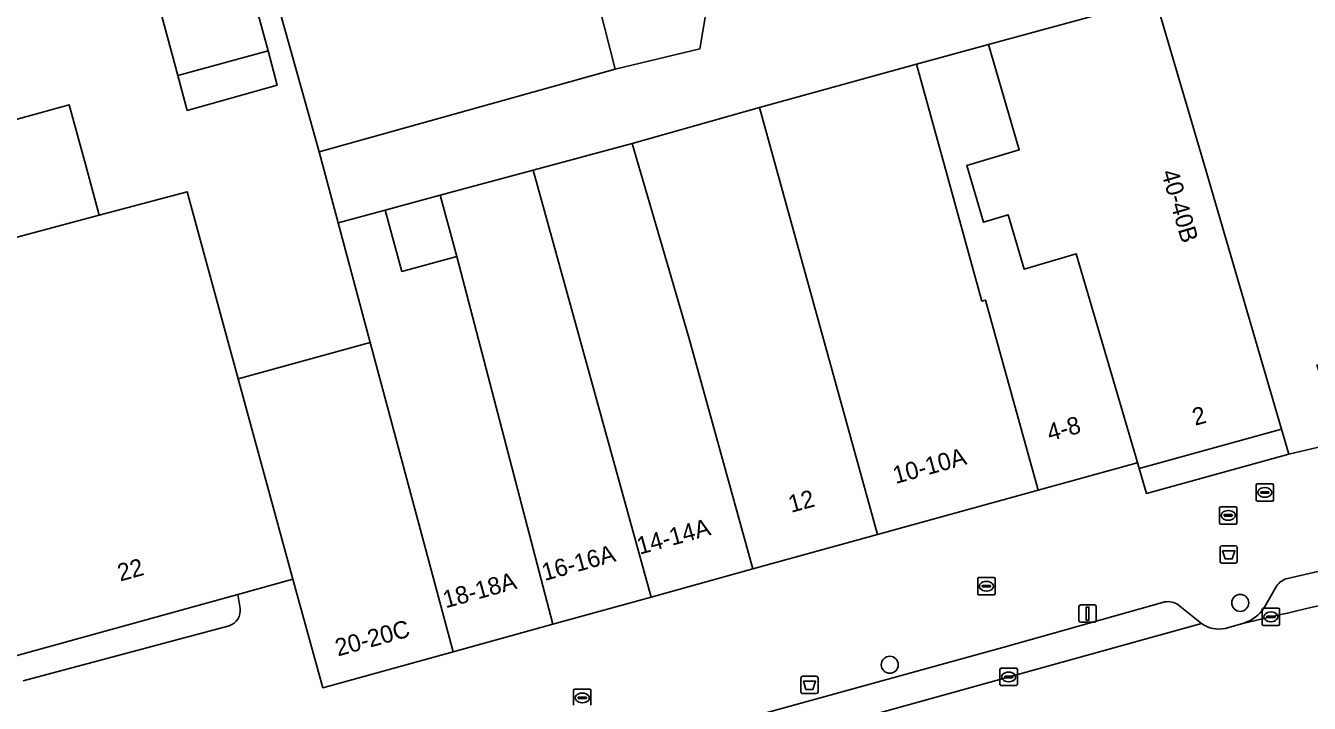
# Model space of a CAD drawing. Extents: x 159053 to 160042, y 380449 to 381423.
# Drawn here: x 159798.9 to 159872.8, y 381219.1 to 381258 of the extents above; entities that cross this region are included whole.
import ezdxf

# ---------------------------------------------------------------- set-up
doc = ezdxf.new("R2010")
doc.units = 0
for name, color, linetype in [('IMGEO_Afvalbak', 7, 'Continuous'), ('IMGEO_Boom', 7, 'Continuous'), ('IMGEO_Brandkraan', 7, 'Continuous'), ('IMGEO_Erf', 7, 'Continuous'), ('IMGEO_Kolk', 7, 'Continuous'), ('IMGEO_Lichtmast', 7, 'Continuous'), ('IMGEO_Pand', 7, 'Continuous'), ('IMGEO_Pand_nummerreeks', 7, 'Continuous'), ('IMGEO_Pand_overbouw', 7, 'Continuous'), ('IMGEO_Parkeervlak_open', 7, 'Continuous'), ('IMGEO_Rijbaan_lokaal_open', 7, 'Continuous'), ('IMGEO_Terreindeel_open', 7, 'Continuous'), ('IMGEO_Voetpad_open', 7, 'Continuous')]:
    doc.layers.add(name, color=color, linetype=linetype)

msp = doc.modelspace()

# ---------------------------------------------------------------- linework, layer by layer
at = {"layer": 'IMGEO_Afvalbak'}
for p, q in [((159867.683, 381227.221), (159867.683, 381228.021)), ((159867.683, 381228.021), (159867.683, 381227.221)), ((159867.783, 381228.121), (159868.573, 381228.121)), ((159868.573, 381228.121), (159867.783, 381228.121)), ((159868.673, 381228.021), (159868.673, 381227.221)), ((159868.673, 381227.221), (159868.673, 381228.021)), ((159868.573, 381227.121), (159867.783, 381227.121)), ((159867.783, 381227.121), (159868.573, 381227.121)), ((159843.552, 381219.708), (159843.552, 381220.508)), ((159843.552, 381220.508), (159843.552, 381219.708)), ((159843.652, 381220.608), (159844.442, 381220.608)), ((159844.442, 381220.608), (159843.652, 381220.608)), ((159844.542, 381220.508), (159844.542, 381219.708)), ((159844.542, 381219.708), (159844.542, 381220.508)), ((159844.442, 381219.608), (159843.652, 381219.608)), ((159843.652, 381219.608), (159844.442, 381219.608))]:
    msp.add_line(p, q, dxfattribs=at)
for points in [[(159867.826, 381227.835), (159868.53, 381227.835), (159868.381, 381227.365), (159867.975, 381227.365), (159867.826, 381227.835)], [(159843.695, 381220.322), (159844.399, 381220.322), (159844.25, 381219.852), (159843.844, 381219.852), (159843.695, 381220.322)]]:
    msp.add_lwpolyline(points, dxfattribs=at)
for centre, start, end in [((159867.783, 381228.021), 90, 180), ((159867.783, 381228.021), 90, 180), ((159868.573, 381228.021), 0, 90), ((159868.573, 381228.021), 360, 90), ((159867.783, 381227.221), 180, 270), ((159867.783, 381227.221), 180, 270), ((159868.573, 381227.221), 270, 0), ((159868.573, 381227.221), 270, 0), ((159843.652, 381220.508), 90, 180), ((159843.652, 381220.508), 90, 180), ((159844.442, 381220.508), 0, 90), ((159844.442, 381220.508), 360, 90), ((159843.652, 381219.708), 180, 270), ((159843.652, 381219.708), 180, 270), ((159844.442, 381219.708), 270, 0), ((159844.442, 381219.708), 270, 0)]:
    msp.add_arc(centre, 0.1, start, end, dxfattribs=at)
at = {"layer": 'IMGEO_Boom'}
for centre in [(159868.842, 381224.833), (159848.667, 381221.273)]:
    msp.add_circle(centre, 0.489, dxfattribs=at)
at = {"layer": 'IMGEO_Brandkraan'}
for p, q in [((159869.759, 381230.76), (159869.759, 381231.612)), ((159869.834, 381231.686), (159870.686, 381231.686)), ((159870.018, 381231.18), (159870.018, 381231.192)), ((159870.061, 381231.229), (159870.459, 381231.229)), ((159870.247, 381231.466), (159870.272, 381231.466)), ((159870.502, 381231.192), (159870.502, 381231.18)), ((159870.76, 381231.612), (159870.76, 381230.76)), ((159870.686, 381230.686), (159869.834, 381230.686)), ((159870.456, 381231.143), (159870.058, 381231.143)), ((159870.27, 381230.906), (159870.245, 381230.906))]:
    msp.add_line(p, q, dxfattribs=at)
for points in [[(159869.759, 381230.76), (159869.759, 381231.612)], [(159869.834, 381231.686), (159870.686, 381231.686)], [(159870.76, 381231.612), (159870.76, 381230.76)], [(159870.686, 381230.686), (159869.834, 381230.686)]]:
    msp.add_lwpolyline(points, dxfattribs=at)
for centre, radius, start, end in [((159869.836, 381231.61), 0.0765, 91.55205, 178.44795), ((159869.836, 381231.61), 0.0765, 91.55205, 178.44795), ((159870.058, 381231.189), 0.0403, 85.87752, 175.75265), ((159870.055, 381231.179), 0.0366, 178.93798, 274.71019), ((159870.459, 381231.186), 0.043, 264.86636, 352.45326), ((159870.463, 381231.191), 0.0386, 1.73085, 96.63898), ((159870.684, 381231.61), 0.0765, 1.55205, 88.44795), ((159870.684, 381231.61), 0.0765, 1.55205, 88.44795), ((159869.836, 381230.762), 0.0765, 181.55205, 268.44795), ((159869.836, 381230.762), 0.0765, 181.55205, 268.44795), ((159870.684, 381230.762), 0.0765, 271.55205, 358.44795), ((159870.684, 381230.762), 0.0765, 271.55205, 358.44795)]:
    msp.add_arc(centre, radius, start, end, dxfattribs=at)
for centre, major_axis, ratio, start_param, end_param in [((159870.246, 381231.186), (-0.387, 0.002), 0.722429, 4.712389, 7.853982), ((159870.271, 381231.186), (-0.39, 0.002), 0.717154, 1.570796, 4.712389)]:
    msp.add_ellipse(centre, major_axis=major_axis, ratio=ratio, start_param=start_param, end_param=end_param, dxfattribs=at)
at = {"layer": 'IMGEO_Erf'}
for points in [[(159830.121, 381266.353), (159832.873, 381255.546), (159837.745, 381256.715), (159838.144, 381259.097)], [(159797.543, 381252.419), (159801.446, 381253.491), (159802.396, 381250), (159803.175, 381247.133), (159808.228, 381248.484), (159811.167, 381237.721), (159813.602, 381238.394), (159818.766, 381239.82), (159816.921, 381246.697), (159815.826, 381250.78), (159812.529, 381262.575)]]:
    msp.add_lwpolyline(points, dxfattribs=at)
for points in [[(159812.886, 381256.588), (159813.419, 381254.621), (159808.241, 381253.173), (159807.701, 381255.179), (159806.05, 381261.318), (159811.303, 381262.434)], [(159822.79, 381248.301), (159819.621, 381247.437), (159820.59, 381243.901), (159823.758, 381244.769)]]:
    msp.add_lwpolyline(points, close=True, dxfattribs=at)
at = {"layer": 'IMGEO_Kolk'}
for p, q in [((159867.651, 381229.439), (159867.651, 381230.291)), ((159867.726, 381230.365), (159868.578, 381230.365)), ((159867.91, 381229.859), (159867.91, 381229.871)), ((159868.348, 381229.822), (159867.95, 381229.822)), ((159867.953, 381229.908), (159868.351, 381229.908)), ((159868.139, 381230.145), (159868.164, 381230.145)), ((159868.394, 381229.871), (159868.394, 381229.859)), ((159868.652, 381230.291), (159868.652, 381229.439)), ((159868.578, 381229.365), (159867.726, 381229.365)), ((159868.162, 381229.585), (159868.137, 381229.585)), ((159853.73, 381225.365), (159853.73, 381226.217)), ((159853.805, 381226.291), (159854.657, 381226.291)), ((159854.218, 381226.071), (159854.243, 381226.071)), ((159854.731, 381226.217), (159854.731, 381225.365)), ((159854.657, 381225.291), (159853.805, 381225.291)), ((159853.989, 381225.785), (159853.989, 381225.797)), ((159854.427, 381225.748), (159854.029, 381225.748)), ((159854.032, 381225.834), (159854.43, 381225.834)), ((159854.241, 381225.511), (159854.216, 381225.511)), ((159854.473, 381225.797), (159854.473, 381225.785)), ((159870.181, 381224.528), (159871.033, 381224.528)), ((159870.106, 381223.602), (159870.106, 381224.454)), ((159870.365, 381224.022), (159870.365, 381224.034)), ((159870.803, 381223.985), (159870.405, 381223.985)), ((159870.408, 381224.071), (159870.806, 381224.071)), ((159870.594, 381224.308), (159870.619, 381224.308)), ((159870.849, 381224.034), (159870.849, 381224.022)), ((159871.107, 381224.454), (159871.107, 381223.602)), ((159871.033, 381223.528), (159870.181, 381223.528)), ((159870.617, 381223.748), (159870.592, 381223.748)), ((159855.012, 381220.144), (159855.012, 381220.996)), ((159855.087, 381221.07), (159855.939, 381221.07)), ((159855.5, 381220.85), (159855.525, 381220.85)), ((159856.013, 381220.996), (159856.013, 381220.144)), ((159855.271, 381220.564), (159855.271, 381220.576)), ((159855.709, 381220.527), (159855.311, 381220.527)), ((159855.314, 381220.613), (159855.712, 381220.613)), ((159855.523, 381220.29), (159855.498, 381220.29)), ((159855.755, 381220.576), (159855.755, 381220.564)), ((159830.472, 381218.937), (159830.472, 381219.789)), ((159830.547, 381219.863), (159831.399, 381219.863)), ((159830.731, 381219.357), (159830.731, 381219.369)), ((159830.774, 381219.406), (159831.172, 381219.406)), ((159830.96, 381219.643), (159830.985, 381219.643)), ((159831.215, 381219.369), (159831.215, 381219.357)), ((159831.473, 381219.789), (159831.473, 381218.937)), ((159855.939, 381220.07), (159855.087, 381220.07)), ((159831.169, 381219.32), (159830.771, 381219.32)), ((159830.983, 381219.083), (159830.958, 381219.083))]:
    msp.add_line(p, q, dxfattribs=at)
for points in [[(159867.651, 381229.439), (159867.651, 381230.291)], [(159867.726, 381230.365), (159868.578, 381230.365)], [(159868.652, 381230.291), (159868.652, 381229.439)], [(159868.578, 381229.365), (159867.726, 381229.365)], [(159853.73, 381225.365), (159853.73, 381226.217)], [(159853.805, 381226.291), (159854.657, 381226.291)], [(159854.731, 381226.217), (159854.731, 381225.365)], [(159854.657, 381225.291), (159853.805, 381225.291)], [(159870.181, 381224.528), (159871.033, 381224.528)], [(159870.106, 381223.602), (159870.106, 381224.454)], [(159871.107, 381224.454), (159871.107, 381223.602)], [(159871.033, 381223.528), (159870.181, 381223.528)], [(159855.012, 381220.144), (159855.012, 381220.996)], [(159855.087, 381221.07), (159855.939, 381221.07)], [(159856.013, 381220.996), (159856.013, 381220.144)], [(159830.472, 381218.937), (159830.472, 381219.789)], [(159830.547, 381219.863), (159831.399, 381219.863)], [(159831.473, 381219.789), (159831.473, 381218.937)], [(159855.939, 381220.07), (159855.087, 381220.07)]]:
    msp.add_lwpolyline(points, dxfattribs=at)
for centre, radius, start, end in [((159867.728, 381230.289), 0.0765, 91.55205, 178.44795), ((159867.728, 381230.289), 0.0765, 91.55205, 178.44795), ((159867.95, 381229.868), 0.0403, 85.87752, 175.75265), ((159867.947, 381229.858), 0.0366, 178.93798, 274.71019), ((159868.351, 381229.865), 0.043, 264.86636, 352.45326), ((159868.355, 381229.87), 0.0386, 1.73085, 96.63898), ((159868.576, 381230.289), 0.0765, 1.55205, 88.44795), ((159868.576, 381230.289), 0.0765, 1.55205, 88.44795), ((159867.728, 381229.441), 0.0765, 181.55205, 268.44795), ((159867.728, 381229.441), 0.0765, 181.55205, 268.44795), ((159868.576, 381229.441), 0.0765, 271.55205, 358.44795), ((159868.576, 381229.441), 0.0765, 271.55205, 358.44795), ((159853.807, 381226.215), 0.0765, 91.55205, 178.44795), ((159853.807, 381226.215), 0.0765, 91.55205, 178.44795), ((159854.655, 381226.215), 0.0765, 1.55205, 88.44795), ((159854.655, 381226.215), 0.0765, 1.55205, 88.44795), ((159853.807, 381225.367), 0.0765, 181.55205, 268.44795), ((159853.807, 381225.367), 0.0765, 181.55205, 268.44795), ((159854.029, 381225.794), 0.0403, 85.87752, 175.75265), ((159854.026, 381225.784), 0.0366, 178.93798, 274.71019), ((159854.43, 381225.791), 0.043, 264.86636, 352.45326), ((159854.434, 381225.796), 0.0386, 1.73085, 96.63898), ((159854.655, 381225.367), 0.0765, 271.55205, 358.44795), ((159854.655, 381225.367), 0.0765, 271.55205, 358.44795), ((159870.183, 381224.452), 0.0765, 91.55205, 178.44795), ((159870.183, 381224.452), 0.0765, 91.55205, 178.44795), ((159871.031, 381224.452), 0.0765, 1.55205, 88.44795), ((159871.031, 381224.452), 0.0765, 1.55205, 88.44795), ((159870.405, 381224.031), 0.0403, 85.87752, 175.75265), ((159870.402, 381224.021), 0.0366, 178.93798, 274.71019), ((159870.806, 381224.028), 0.043, 264.86636, 352.45326), ((159870.81, 381224.033), 0.0386, 1.73085, 96.63898), ((159870.183, 381223.604), 0.0765, 181.55205, 268.44795), ((159870.183, 381223.604), 0.0765, 181.55205, 268.44795), ((159871.031, 381223.604), 0.0765, 271.55205, 358.44795), ((159871.031, 381223.604), 0.0765, 271.55205, 358.44795), ((159855.089, 381220.994), 0.0765, 91.55205, 178.44795), ((159855.089, 381220.994), 0.0765, 91.55205, 178.44795), ((159855.937, 381220.994), 0.0765, 1.55205, 88.44795), ((159855.937, 381220.994), 0.0765, 1.55205, 88.44795), ((159855.089, 381220.146), 0.0765, 181.55205, 268.44795), ((159855.089, 381220.146), 0.0765, 181.55205, 268.44795), ((159855.311, 381220.573), 0.0403, 85.87752, 175.75265), ((159855.308, 381220.563), 0.0366, 178.93798, 274.71019), ((159855.712, 381220.57), 0.043, 264.86636, 352.45326), ((159855.716, 381220.575), 0.0386, 1.73085, 96.63898), ((159855.937, 381220.146), 0.0765, 271.55205, 358.44795), ((159855.937, 381220.146), 0.0765, 271.55205, 358.44795), ((159830.549, 381219.787), 0.0765, 91.55205, 178.44795), ((159830.549, 381219.787), 0.0765, 91.55205, 178.44795), ((159830.771, 381219.366), 0.0403, 85.87752, 175.75265), ((159830.768, 381219.356), 0.0366, 178.93798, 274.71019), ((159831.172, 381219.363), 0.043, 264.86636, 352.45326), ((159831.176, 381219.368), 0.0386, 1.73085, 96.63898), ((159831.397, 381219.787), 0.0765, 1.55205, 88.44795), ((159831.397, 381219.787), 0.0765, 1.55205, 88.44795)]:
    msp.add_arc(centre, radius, start, end, dxfattribs=at)
for centre, major_axis, ratio, start_param, end_param in [((159868.138, 381229.865), (-0.387, 0.002), 0.722429, 4.712389, 7.853982), ((159868.163, 381229.865), (-0.39, 0.002), 0.717154, 1.570796, 4.712389), ((159854.217, 381225.791), (-0.387, 0.002), 0.722429, 4.712389, 7.853982), ((159854.242, 381225.791), (-0.39, 0.002), 0.717154, 1.570796, 4.712389), ((159870.593, 381224.028), (-0.387, 0.002), 0.722429, 4.712389, 7.853982), ((159870.618, 381224.028), (-0.39, 0.002), 0.717154, 1.570796, 4.712389), ((159855.499, 381220.57), (-0.387, 0.002), 0.722429, 4.712389, 7.853982), ((159855.524, 381220.57), (-0.39, 0.002), 0.717154, 1.570796, 4.712389), ((159830.959, 381219.363), (-0.387, 0.002), 0.722429, 4.712389, 7.853982), ((159830.984, 381219.363), (-0.39, 0.002), 0.717154, 1.570796, 4.712389)]:
    msp.add_ellipse(centre, major_axis=major_axis, ratio=ratio, start_param=start_param, end_param=end_param, dxfattribs=at)
at = {"layer": 'IMGEO_Lichtmast'}
for p, q in [((159859.56, 381223.817), (159859.56, 381224.617)), ((159859.56, 381224.617), (159859.56, 381223.817)), ((159859.66, 381224.717), (159860.45, 381224.717)), ((159860.45, 381224.717), (159859.66, 381224.717)), ((159860.55, 381224.617), (159860.55, 381223.817)), ((159860.55, 381223.817), (159860.55, 381224.617)), ((159860.45, 381223.717), (159859.66, 381223.717)), ((159859.66, 381223.717), (159860.45, 381223.717))]:
    msp.add_line(p, q, dxfattribs=at)
msp.add_lwpolyline([(159859.98, 381224.592), (159860.13, 381224.592), (159860.13, 381223.842), (159859.98, 381223.842), (159859.98, 381224.592)], dxfattribs=at)
for centre, start, end in [((159859.66, 381224.617), 90, 180), ((159859.66, 381224.617), 90, 180), ((159860.45, 381224.617), 0, 90), ((159860.45, 381224.617), 360, 90), ((159859.66, 381223.817), 180, 270), ((159859.66, 381223.817), 180, 270), ((159860.45, 381223.817), 270, 0), ((159860.45, 381223.817), 270, 0)]:
    msp.add_arc(centre, 0.1, start, end, dxfattribs=at)
at = {"layer": 'IMGEO_Pand'}
for points in [[(159815.826, 381250.78), (159832.873, 381255.546), (159830.121, 381266.353), (159812.529, 381262.575)], [(159807.701, 381255.179), (159812.886, 381256.588), (159811.303, 381262.434), (159806.05, 381261.318)], [(159866.775, 381250), (159863.967, 381259.594), (159859.145, 381258.272), (159854.356, 381256.959), (159856.126, 381250.909), (159853.101, 381250), (159854.056, 381246.737), (159855.488, 381247.156), (159856.401, 381244.039), (159859.402, 381244.918), (159862.921, 381232.9), (159863.018, 381232.57), (159871.213, 381234.834)], [(159807.701, 381255.179), (159808.241, 381253.173), (159813.419, 381254.621), (159812.886, 381256.588)], [(159855.488, 381247.156), (159854.056, 381246.737), (159853.101, 381250), (159856.126, 381250.909), (159854.356, 381256.959), (159850.207, 381255.821), (159851.818, 381250), (159853.977, 381242.197), (159854.182, 381242.254), (159857.207, 381231.321), (159862.766, 381232.857), (159862.921, 381232.9), (159859.402, 381244.918), (159856.401, 381244.039)], [(159847.967, 381228.769), (159857.207, 381231.321), (159854.182, 381242.254), (159853.977, 381242.197), (159851.818, 381250), (159850.207, 381255.821), (159841.172, 381253.344), (159842.097, 381250)], [(159791.324, 381243.969), (159803.175, 381247.133), (159802.396, 381250), (159801.446, 381253.491), (159797.543, 381252.419), (159789.626, 381250.268), (159789.698, 381250)], [(159837.1, 381240.096), (159840.781, 381226.784), (159847.967, 381228.769), (159842.097, 381250), (159841.172, 381253.344), (159833.84, 381251.265)], [(159837.1, 381240.096), (159833.84, 381251.265), (159828.146, 381249.731), (159831.252, 381238.493), (159834.935, 381225.169), (159840.781, 381226.784)], [(159831.252, 381238.493), (159828.146, 381249.731), (159822.79, 381248.301), (159823.758, 381244.769), (159829.281, 381223.607), (159834.935, 381225.169)], [(159811.167, 381237.721), (159808.228, 381248.484), (159803.175, 381247.133), (159791.324, 381243.969), (159797.379, 381221.51), (159797.674, 381221.592), (159811.152, 381225.315), (159814.316, 381226.189)], [(159823.758, 381244.769), (159820.59, 381243.901), (159819.621, 381247.437), (159816.921, 381246.697), (159818.766, 381239.82), (159823.541, 381222.021), (159829.281, 381223.607)], [(159818.766, 381239.82), (159813.602, 381238.394), (159811.167, 381237.721), (159814.316, 381226.189), (159816.04, 381219.949), (159823.541, 381222.021)]]:
    msp.add_lwpolyline(points, close=True, dxfattribs=at)
at = {"layer": 'IMGEO_Pand_overbouw'}
msp.add_lwpolyline([(159871.634, 381233.396), (159871.213, 381234.834), (159863.018, 381232.57), (159863.439, 381231.132)], close=True, dxfattribs=at)
at = {"layer": 'IMGEO_Parkeervlak_open'}
for points in [[(159881.8, 381228.59), (159873.314, 381226.631), (159871.567, 381226.238)], [(159870.931, 381225.788), (159870.229, 381224.584)], [(159864.499, 381224.883), (159855.172, 381222.268), (159835.499, 381216.832), (159831.581, 381215.763), (159824.329, 381213.867), (159824.136, 381214.557), (159823.895, 381214.493), (159824.44, 381212.455), (159821.996, 381211.802), (159821.451, 381213.84), (159807.011, 381209.983)], [(159832.644, 381214.243), (159837.379, 381215.538), (159866.619, 381223.651), (159865.271, 381224.727)], [(159868.996, 381223.651), (159870.608, 381224.026)]]:
    msp.add_lwpolyline(points, dxfattribs=at)
for centre, radius, start, end in [((159944.548, 380912.08), 320.589, 100.55858, 103.33463), ((159871.815, 381225.214), 1.054, 103.5899, 146.97251), ((159864.697, 381223.877), 1.025, 55.98873, 101.16314), ((159868.431, 381225.679), 2.105, 285.56854, 328.66039)]:
    msp.add_arc(centre, radius, start, end, dxfattribs=at)
at = {"layer": 'IMGEO_Rijbaan_lokaal_open'}
msp.add_lwpolyline([(159850.207, 381255.821), (159854.356, 381256.959), (159859.145, 381258.272), (159863.967, 381259.594), (159861.813, 381266.578), (159847.02, 381261.671), (159840.233, 381259.703), (159838.144, 381259.097), (159837.745, 381256.715), (159832.873, 381255.546), (159815.826, 381250.78), (159816.921, 381246.697), (159819.621, 381247.437), (159822.79, 381248.301), (159828.146, 381249.731), (159833.84, 381251.265), (159841.172, 381253.344)], close=True, dxfattribs=at)
for points in [[(159870.608, 381224.026), (159868.996, 381223.651), (159867.969, 381223.36)], [(159866.619, 381223.651), (159837.379, 381215.538), (159832.644, 381214.243), (159803.39, 381206.479)]]:
    msp.add_lwpolyline(points, dxfattribs=at)
for centre, radius, start, end in [((159944.548, 380912.08), 320.589, 100.55858, 103.33463), ((159867.613, 381224.986), 1.665, 233.33085, 282.34055)]:
    msp.add_arc(centre, radius, start, end, dxfattribs=at)
at = {"layer": 'IMGEO_Terreindeel_open'}
for points in [[(159811.277, 381224.517), (159811.152, 381225.315), (159797.674, 381221.592), (159797.868, 381220.878)], [(159798.785, 381220.35), (159810.65, 381223.513)]]:
    msp.add_lwpolyline(points, dxfattribs=at)
msp.add_arc((159810.359, 381224.392), 0.926, 288.29132, 7.73896, dxfattribs=at)
at = {"layer": 'IMGEO_Voetpad_open'}
for points in [[(159876.946, 381249.726), (159876.8, 381250), (159876.265, 381251.425), (159872.662, 381261.536), (159872.608, 381261.691), (159863.967, 381259.594), (159866.775, 381250), (159871.213, 381234.834), (159871.634, 381233.396), (159874.582, 381234.079), (159873.251, 381238.557)], [(159875.101, 381232.331), (159874.582, 381234.079), (159871.634, 381233.396), (159871.213, 381234.834), (159863.018, 381232.57), (159862.921, 381232.9), (159862.766, 381232.857), (159857.207, 381231.321), (159847.967, 381228.769), (159840.781, 381226.784), (159834.935, 381225.169), (159829.281, 381223.607), (159823.541, 381222.021), (159816.04, 381219.949), (159814.316, 381226.189), (159811.152, 381225.315), (159811.277, 381224.517)], [(159871.567, 381226.238), (159873.314, 381226.631), (159881.8, 381228.59)], [(159870.229, 381224.584), (159870.931, 381225.788)], [(159807.011, 381209.983), (159821.451, 381213.84), (159821.996, 381211.802), (159824.44, 381212.455), (159823.895, 381214.493), (159824.136, 381214.557), (159824.329, 381213.867), (159831.581, 381215.763), (159835.499, 381216.832), (159855.172, 381222.268), (159864.499, 381224.883)], [(159865.271, 381224.727), (159866.619, 381223.651)], [(159810.65, 381223.513), (159798.785, 381220.35)], [(159867.969, 381223.36), (159868.996, 381223.651)]]:
    msp.add_lwpolyline(points, dxfattribs=at)
for centre, radius, start, end in [((159871.815, 381225.214), 1.054, 103.5899, 146.97251), ((159810.359, 381224.392), 0.926, 288.29132, 7.73896), ((159864.697, 381223.877), 1.025, 55.98873, 101.16314), ((159868.431, 381225.679), 2.105, 285.56854, 328.66039), ((159867.613, 381224.986), 1.665, 233.33085, 282.34055)]:
    msp.add_arc(centre, radius, start, end, dxfattribs=at)

# ---------------------------------------------------------------- texts
at = {"layer": 'IMGEO_Pand_nummerreeks'}
for s, rotation, p in [('40-40B', 286.3119, (159864.285, 381249.605)), ('2', 15.44121, (159866.241, 381235.016)), ('4-8', 15.46413, (159857.878, 381234.123)), ('10-10A', 15.44275, (159849.002, 381231.669)), ('12', 15.44275, (159842.992, 381230.008)), ('14-14A', 15.44121, (159834.273, 381227.601)), ('16-16A', 15.44121, (159828.801, 381226.089)), ('22', 15.44694, (159804.377, 381226.058)), ('18-18A', 15.43548, (159823.107, 381224.517)), ('20-20C', 15.44121, (159816.906, 381221.745))]:
    msp.add_text(s, height=1, rotation=rotation, dxfattribs=at).set_placement(p)

doc.saveas('drawing.dxf')
